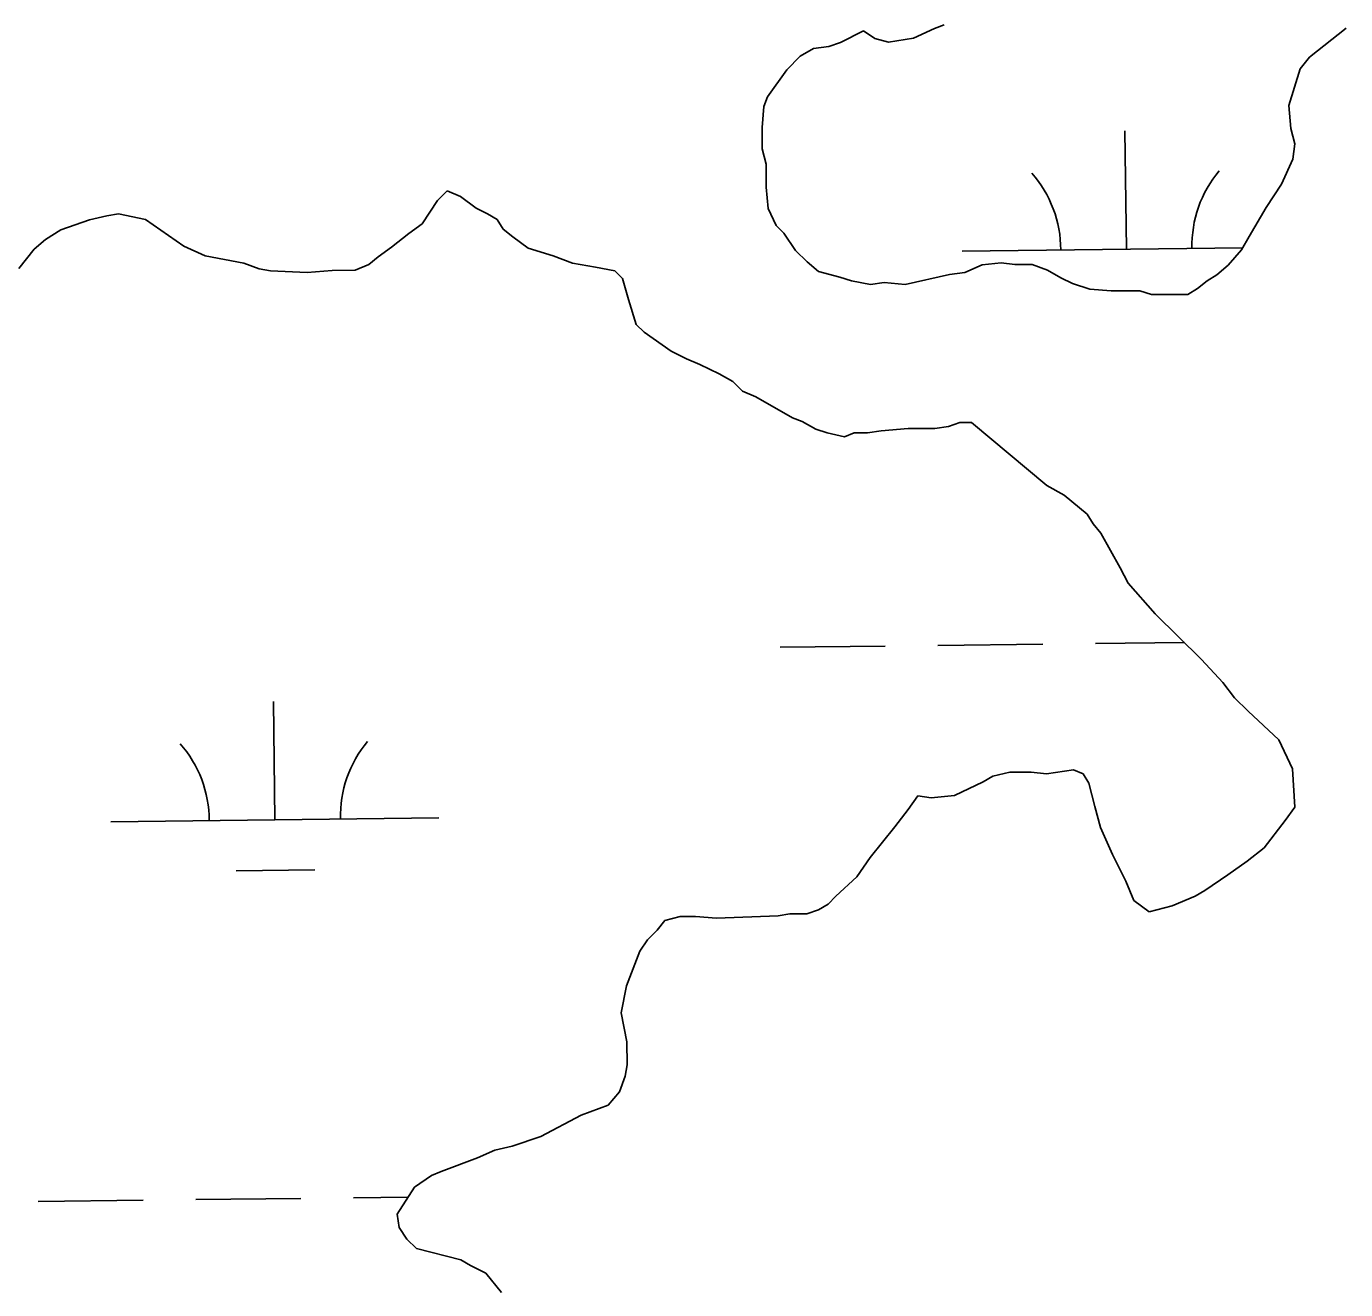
# Model space of a CAD drawing. Extents: x 3683613 to 3738215, y 469626 to 495384.
# Drawn here: x 3718855.1 to 3719257, y 477275.5 to 477660.4 of the extents above; entities that cross this region are included whole.
import ezdxf

# ---------------------------------------------------------------- set-up
doc = ezdxf.new("R2010")
doc.units = 0
doc.layers.add('V-TOPO-SHOR', color=7, linetype='Continuous')
doc.layers.add('V-WETL-SWMP', color=7, linetype='Continuous')

msp = doc.modelspace()

# ---------------------------------------------------------------- linework, layer by layer
at = {"layer": 'V-TOPO-SHOR'}
for p, q in [((3719103.07, 477655.48), (3719110.08, 477659.04)), ((3719110.08, 477659.04), (3719113.6, 477656.71)), ((3719125.32, 477656.78), (3719131.75, 477659.75)), ((3719131.75, 477659.75), (3719134.67, 477660.93)), ((3719257.11, 477659.88), (3719246.03, 477651.03)), ((3719090.79, 477651.31), (3719094.88, 477653.68)), ((3719094.88, 477653.68), (3719099.56, 477654.29)), ((3719099.56, 477654.29), (3719103.07, 477655.48)), ((3719113.6, 477656.71), (3719117.71, 477655.56)), ((3719117.71, 477655.56), (3719125.32, 477656.78)), ((3719086.71, 477647.18), (3719090.79, 477651.31)), ((3719246.03, 477651.03), (3719243.12, 477647.5)), ((3719080.9, 477638.95), (3719086.71, 477647.18)), ((3719243.12, 477647.5), (3719239.67, 477636.35)), ((3719079.75, 477636.01), (3719080.9, 477638.95)), ((3719079.2, 477629.57), (3719079.75, 477636.01)), ((3719239.67, 477636.35), (3719240.3, 477629.32)), ((3719079.23, 477623.12), (3719079.2, 477629.57)), ((3719240.3, 477629.32), (3719241.49, 477624.64)), ((3719080.43, 477618.44), (3719079.23, 477623.12)), ((3719241.49, 477624.64), (3719240.94, 477619.95)), ((3719080.47, 477611.41), (3719080.43, 477618.44)), ((3719240.94, 477619.95), (3719237.46, 477612.32)), ((3718980.32, 477607.32), (3718983.24, 477610.27)), ((3718983.24, 477610.27), (3718987.35, 477608.54)), ((3719081.1, 477604.97), (3719080.47, 477611.41)), ((3719237.46, 477612.32), (3719232.82, 477605.26)), ((3718975.68, 477600.27), (3718980.32, 477607.32)), ((3718987.35, 477608.54), (3718992.05, 477605.05)), ((3718992.05, 477605.05), (3718995.58, 477603.31)), ((3719083.47, 477599.72), (3719081.1, 477604.97)), ((3719232.82, 477605.26), (3719227.6, 477596.44)), ((3718865.56, 477598.46), (3718874.33, 477601.44)), ((3718874.33, 477601.44), (3718879.59, 477602.64)), ((3718879.59, 477602.64), (3718883.1, 477603.25)), ((3718883.1, 477603.25), (3718891.32, 477601.54)), ((3718891.32, 477601.54), (3718903.08, 477593.41)), ((3718995.58, 477603.31), (3718998.52, 477601.57)), ((3718998.52, 477601.57), (3719000.29, 477598.65)), ((3718860.89, 477595.51), (3718865.56, 477598.46)), ((3718966.35, 477593.18), (3718971.6, 477597.31)), ((3718971.6, 477597.31), (3718975.68, 477600.27)), ((3719000.29, 477598.65), (3719003.23, 477596.33)), ((3719085.83, 477597.39), (3719083.47, 477599.72)), ((3719089.37, 477592.13), (3719085.83, 477597.39)), ((3718857.39, 477592.56), (3718860.89, 477595.51)), ((3718903.08, 477593.41), (3718909.54, 477590.51)), ((3718962.26, 477590.23), (3718966.35, 477593.18)), ((3719003.23, 477596.33), (3719007.94, 477592.84)), ((3719007.94, 477592.84), (3719015.57, 477590.54)), ((3719227.6, 477596.44), (3719225.28, 477592.33)), ((3718852.74, 477586.67), (3718857.39, 477592.56)), ((3718909.54, 477590.51), (3718921.27, 477588.24)), ((3718959.35, 477587.87), (3718962.26, 477590.23)), ((3719015.57, 477590.54), (3719021.44, 477588.23)), ((3719092.91, 477588.64), (3719089.37, 477592.13)), ((3719225.28, 477592.33), (3719221.2, 477587.62)), ((3718921.27, 477588.24), (3718925.96, 477586.51)), ((3718925.96, 477586.51), (3718929.48, 477585.94)), ((3718929.48, 477585.94), (3718940.62, 477585.42)), ((3718940.62, 477585.42), (3718948.23, 477586.05)), ((3718948.23, 477586.05), (3718955.26, 477586.09)), ((3718955.26, 477586.09), (3718959.35, 477587.87)), ((3719021.44, 477588.23), (3719028.48, 477587.1)), ((3719028.48, 477587.1), (3719034.34, 477585.96)), ((3719034.34, 477585.96), (3719036.7, 477583.63)), ((3719096.44, 477585.73), (3719092.91, 477588.64)), ((3719102.89, 477584.01), (3719096.44, 477585.73)), ((3719136.28, 477584.79), (3719122.82, 477581.78)), ((3719140.96, 477585.4), (3719136.28, 477584.79)), ((3719146.22, 477587.78), (3719140.96, 477585.4)), ((3719152.07, 477588.39), (3719146.22, 477587.78)), ((3719156.18, 477587.83), (3719152.07, 477588.39)), ((3719161.45, 477587.86), (3719156.18, 477587.83)), ((3719166.15, 477586.13), (3719161.45, 477587.86)), ((3719170.26, 477583.81), (3719166.15, 477586.13)), ((3719221.2, 477587.62), (3719217.71, 477584.67)), ((3719036.7, 477583.63), (3719038.49, 477577.2)), ((3719106.41, 477582.86), (3719102.89, 477584.01)), ((3719112.28, 477581.72), (3719106.41, 477582.86)), ((3719116.38, 477582.33), (3719112.28, 477581.72)), ((3719122.82, 477581.78), (3719116.38, 477582.33)), ((3719173.79, 477582.08), (3719170.26, 477583.81)), ((3719179.07, 477580.35), (3719173.79, 477582.08)), ((3719214.79, 477582.9), (3719211.87, 477580.54)), ((3719217.71, 477584.67), (3719214.79, 477582.9)), ((3719038.49, 477577.2), (3719040.88, 477569.59)), ((3719185.51, 477579.8), (3719179.07, 477580.35)), ((3719194.3, 477579.85), (3719185.51, 477579.8)), ((3719197.82, 477578.7), (3719194.3, 477579.85)), ((3719208.95, 477578.76), (3719197.82, 477578.7)), ((3719211.87, 477580.54), (3719208.95, 477578.76)), ((3719040.88, 477569.59), (3719043.24, 477567.27)), ((3719043.24, 477567.27), (3719051.47, 477561.45)), ((3719051.47, 477561.45), (3719056.17, 477559.14)), ((3719056.17, 477559.14), (3719060.28, 477557.4)), ((3719060.28, 477557.4), (3719066.16, 477554.51)), ((3719066.16, 477554.51), (3719070.27, 477552.19)), ((3719070.27, 477552.19), (3719073.22, 477549.28)), ((3719073.22, 477549.28), (3719077.33, 477547.54)), ((3719077.33, 477547.54), (3719088.49, 477541.16)), ((3719088.49, 477541.16), (3719091.43, 477540.01)), ((3719091.43, 477540.01), (3719095.54, 477537.69)), ((3719095.54, 477537.69), (3719099.06, 477536.54)), ((3719099.06, 477536.54), (3719104.34, 477535.4)), ((3719104.34, 477535.4), (3719107.27, 477536.59)), ((3719107.27, 477536.59), (3719111.37, 477536.61)), ((3719111.37, 477536.61), (3719115.46, 477537.22)), ((3719115.46, 477537.22), (3719123.66, 477537.85)), ((3719123.66, 477537.85), (3719131.86, 477537.9)), ((3719131.86, 477537.9), (3719135.96, 477538.51)), ((3719135.96, 477538.51), (3719139.47, 477539.7)), ((3719139.47, 477539.7), (3719142.98, 477539.72)), ((3719142.98, 477539.72), (3719165.94, 477520.52)), ((3719165.94, 477520.52), (3719171.23, 477517.62)), ((3719171.23, 477517.62), (3719178.29, 477511.8)), ((3719178.29, 477511.8), (3719180.06, 477508.89)), ((3719180.06, 477508.89), (3719182.42, 477505.97)), ((3719182.42, 477505.97), (3719188.34, 477495.46)), ((3719188.34, 477495.46), (3719190.71, 477490.79)), ((3719190.71, 477490.79), (3719198.97, 477481.46)), ((3719198.97, 477481.46), (3719213.11, 477467.48)), ((3719213.11, 477467.48), (3719219.59, 477460.49)), ((3719219.59, 477460.49), (3719223.13, 477455.83)), ((3719223.13, 477455.83), (3719227.26, 477451.75)), ((3719227.26, 477451.75), (3719236.68, 477443.02)), ((3719236.68, 477443.02), (3719240.83, 477434.25)), ((3719154.73, 477433.17), (3719149.46, 477431.97)), ((3719161.17, 477433.21), (3719154.73, 477433.17)), ((3719165.86, 477432.65), (3719161.17, 477433.21)), ((3719174.05, 477433.87), (3719165.86, 477432.65)), ((3719176.99, 477432.71), (3719174.05, 477433.87)), ((3719178.76, 477429.8), (3719176.99, 477432.71)), ((3719240.83, 477434.25), (3719241.49, 477422.54)), ((3719146.54, 477430.2), (3719137.78, 477426.04)), ((3719149.46, 477431.97), (3719146.54, 477430.2)), ((3719180.56, 477422.78), (3719178.76, 477429.8)), ((3719126.65, 477425.98), (3719123.74, 477421.86)), ((3719130.75, 477425.42), (3719126.65, 477425.98)), ((3719137.78, 477426.04), (3719130.75, 477425.42)), ((3719123.74, 477421.86), (3719119.67, 477416.57)), ((3719182.35, 477416.34), (3719180.56, 477422.78)), ((3719241.49, 477422.54), (3719238.58, 477418.42)), ((3719119.67, 477416.57), (3719112.11, 477407.15)), ((3719185.92, 477408.16), (3719182.35, 477416.34)), ((3719238.58, 477418.42), (3719232.18, 477410.19)), ((3719190.06, 477399.98), (3719185.92, 477408.16)), ((3719232.18, 477410.19), (3719226.94, 477406.05)), ((3719112.11, 477407.15), (3719108.04, 477401.27)), ((3719226.94, 477406.05), (3719221.1, 477401.92)), ((3719108.04, 477401.27), (3719101.63, 477395.37)), ((3719192.44, 477394.14), (3719190.06, 477399.98)), ((3719221.1, 477401.92), (3719214.1, 477397.19)), ((3719214.1, 477397.19), (3719211.18, 477395.42)), ((3719099.3, 477393.02), (3719096.39, 477391.24)), ((3719101.63, 477395.37), (3719099.3, 477393.02)), ((3719197.15, 477390.65), (3719192.44, 477394.14)), ((3719204.17, 477392.45), (3719197.15, 477390.65)), ((3719211.18, 477395.42), (3719204.17, 477392.45)), ((3719049.54, 477388.05), (3719047.21, 477385.1)), ((3719054.22, 477389.24), (3719049.54, 477388.05)), ((3719058.91, 477389.27), (3719054.22, 477389.24)), ((3719065.35, 477388.72), (3719058.91, 477389.27)), ((3719084.09, 477389.42), (3719065.35, 477388.72)), ((3719087.61, 477390.02), (3719084.09, 477389.42)), ((3719092.88, 477390.05), (3719087.61, 477390.02)), ((3719096.39, 477391.24), (3719092.88, 477390.05)), ((3719047.21, 477385.1), (3719044.3, 477382.16)), ((3719044.3, 477382.16), (3719041.98, 477378.63)), ((3719041.98, 477378.63), (3719037.94, 477368.06)), ((3719037.94, 477368.06), (3719036.23, 477359.85)), ((3719036.23, 477359.85), (3719038.04, 477351.07)), ((3719038.04, 477351.07), (3719038.08, 477344.04)), ((3719038.08, 477344.04), (3719037.51, 477340.53)), ((3719037.51, 477340.53), (3719035.78, 477335.83)), ((3719035.78, 477335.83), (3719032.29, 477331.71)), ((3719032.29, 477331.71), (3719024.11, 477328.73)), ((3719024.11, 477328.73), (3719011.84, 477322.22)), ((3719011.84, 477322.22), (3719003.07, 477319.24)), ((3718992.55, 477315.66), (3718981.44, 477311.5)), ((3718997.81, 477318.04), (3718992.55, 477315.66)), ((3719003.07, 477319.24), (3718997.81, 477318.04)), ((3718981.44, 477311.5), (3718978.52, 477310.31)), ((3718978.52, 477310.31), (3718973.27, 477306.77)), ((3718973.27, 477306.77), (3718968.04, 477298.53)), ((3718968.04, 477298.53), (3718968.65, 477294.44)), ((3718968.65, 477294.44), (3718971.01, 477290.94)), ((3718971.01, 477290.94), (3718973.96, 477288.02)), ((3718973.96, 477288.02), (3718987.45, 477284.59)), ((3718987.45, 477284.59), (3718990.39, 477282.85)), ((3718990.39, 477282.85), (3718995.09, 477280.53)), ((3718995.09, 477280.53), (3718999.81, 477274.7))]:
    msp.add_line(p, q, dxfattribs=at)
at = {"layer": 'V-WETL-SWMP'}
for p, q in [((3719103.07, 477655.48), (3719110.08, 477659.04)), ((3719110.08, 477659.04), (3719113.6, 477656.71)), ((3719125.32, 477656.78), (3719131.75, 477659.75)), ((3719131.75, 477659.75), (3719134.67, 477660.93)), ((3719257.11, 477659.88), (3719246.03, 477651.03)), ((3719090.79, 477651.31), (3719094.88, 477653.68)), ((3719094.88, 477653.68), (3719099.56, 477654.29)), ((3719099.56, 477654.29), (3719103.07, 477655.48)), ((3719113.6, 477656.71), (3719117.71, 477655.56)), ((3719117.71, 477655.56), (3719125.32, 477656.78)), ((3719086.71, 477647.18), (3719090.79, 477651.31)), ((3719246.03, 477651.03), (3719243.12, 477647.5)), ((3719080.9, 477638.95), (3719086.71, 477647.18)), ((3719243.12, 477647.5), (3719239.67, 477636.35)), ((3719079.75, 477636.01), (3719080.9, 477638.95)), ((3719079.2, 477629.57), (3719079.75, 477636.01)), ((3719239.67, 477636.35), (3719240.3, 477629.32)), ((3719079.23, 477623.12), (3719079.2, 477629.57)), ((3719240.3, 477629.32), (3719241.49, 477624.64)), ((3719190.18, 477592.54), (3719189.76, 477628.54)), ((3719080.43, 477618.44), (3719079.23, 477623.12)), ((3719241.49, 477624.64), (3719240.94, 477619.95)), ((3719080.47, 477611.41), (3719080.43, 477618.44)), ((3719240.94, 477619.95), (3719237.46, 477612.32)), ((3718980.32, 477607.32), (3718983.24, 477610.27)), ((3718983.24, 477610.27), (3718987.35, 477608.54)), ((3719081.1, 477604.97), (3719080.47, 477611.41)), ((3719237.46, 477612.32), (3719232.82, 477605.26)), ((3718975.68, 477600.27), (3718980.32, 477607.32)), ((3718987.35, 477608.54), (3718992.05, 477605.05)), ((3718992.05, 477605.05), (3718995.58, 477603.31)), ((3719083.47, 477599.72), (3719081.1, 477604.97)), ((3719232.82, 477605.26), (3719227.6, 477596.44)), ((3718865.56, 477598.46), (3718874.33, 477601.44)), ((3718874.33, 477601.44), (3718879.59, 477602.64)), ((3718879.59, 477602.64), (3718883.1, 477603.25)), ((3718883.1, 477603.25), (3718891.32, 477601.54)), ((3718891.32, 477601.54), (3718903.08, 477593.41)), ((3718995.58, 477603.31), (3718998.52, 477601.57)), ((3718998.52, 477601.57), (3719000.29, 477598.65)), ((3718860.89, 477595.51), (3718865.56, 477598.46)), ((3718966.35, 477593.18), (3718971.6, 477597.31)), ((3718971.6, 477597.31), (3718975.68, 477600.27)), ((3719000.29, 477598.65), (3719003.23, 477596.33)), ((3719085.83, 477597.39), (3719083.47, 477599.72)), ((3719089.37, 477592.13), (3719085.83, 477597.39)), ((3718857.39, 477592.56), (3718860.89, 477595.51)), ((3718903.08, 477593.41), (3718909.54, 477590.51)), ((3718962.26, 477590.23), (3718966.35, 477593.18)), ((3719003.23, 477596.33), (3719007.94, 477592.84)), ((3719007.94, 477592.84), (3719015.57, 477590.54)), ((3719140.19, 477591.96), (3719225.63, 477592.95)), ((3719227.6, 477596.44), (3719225.28, 477592.33)), ((3718852.74, 477586.67), (3718857.39, 477592.56)), ((3718909.54, 477590.51), (3718921.27, 477588.24)), ((3718959.35, 477587.87), (3718962.26, 477590.23)), ((3719015.57, 477590.54), (3719021.44, 477588.23)), ((3719092.91, 477588.64), (3719089.37, 477592.13)), ((3719225.28, 477592.33), (3719221.2, 477587.62)), ((3718921.27, 477588.24), (3718925.96, 477586.51)), ((3718925.96, 477586.51), (3718929.48, 477585.94)), ((3718929.48, 477585.94), (3718940.62, 477585.42)), ((3718940.62, 477585.42), (3718948.23, 477586.05)), ((3718948.23, 477586.05), (3718955.26, 477586.09)), ((3718955.26, 477586.09), (3718959.35, 477587.87)), ((3719021.44, 477588.23), (3719028.48, 477587.1)), ((3719028.48, 477587.1), (3719034.34, 477585.96)), ((3719034.34, 477585.96), (3719036.7, 477583.63)), ((3719096.44, 477585.73), (3719092.91, 477588.64)), ((3719102.89, 477584.01), (3719096.44, 477585.73)), ((3719136.28, 477584.79), (3719122.82, 477581.78)), ((3719140.96, 477585.4), (3719136.28, 477584.79)), ((3719146.22, 477587.78), (3719140.96, 477585.4)), ((3719152.07, 477588.39), (3719146.22, 477587.78)), ((3719156.18, 477587.83), (3719152.07, 477588.39)), ((3719161.45, 477587.86), (3719156.18, 477587.83)), ((3719166.15, 477586.13), (3719161.45, 477587.86)), ((3719170.26, 477583.81), (3719166.15, 477586.13)), ((3719221.2, 477587.62), (3719217.71, 477584.67)), ((3719036.7, 477583.63), (3719038.49, 477577.2)), ((3719106.41, 477582.86), (3719102.89, 477584.01)), ((3719112.28, 477581.72), (3719106.41, 477582.86)), ((3719116.38, 477582.33), (3719112.28, 477581.72)), ((3719122.82, 477581.78), (3719116.38, 477582.33)), ((3719173.79, 477582.08), (3719170.26, 477583.81)), ((3719179.07, 477580.35), (3719173.79, 477582.08)), ((3719214.79, 477582.9), (3719211.87, 477580.54)), ((3719217.71, 477584.67), (3719214.79, 477582.9)), ((3719038.49, 477577.2), (3719040.88, 477569.59)), ((3719185.51, 477579.8), (3719179.07, 477580.35)), ((3719194.3, 477579.85), (3719185.51, 477579.8)), ((3719197.82, 477578.7), (3719194.3, 477579.85)), ((3719208.95, 477578.76), (3719197.82, 477578.7)), ((3719211.87, 477580.54), (3719208.95, 477578.76)), ((3719040.88, 477569.59), (3719043.24, 477567.27)), ((3719043.24, 477567.27), (3719051.47, 477561.45)), ((3719051.47, 477561.45), (3719056.17, 477559.14)), ((3719056.17, 477559.14), (3719060.28, 477557.4)), ((3719060.28, 477557.4), (3719066.16, 477554.51)), ((3719066.16, 477554.51), (3719070.27, 477552.19)), ((3719070.27, 477552.19), (3719073.22, 477549.28)), ((3719073.22, 477549.28), (3719077.33, 477547.54)), ((3719077.33, 477547.54), (3719088.49, 477541.16)), ((3719088.49, 477541.16), (3719091.43, 477540.01)), ((3719091.43, 477540.01), (3719095.54, 477537.69)), ((3719095.54, 477537.69), (3719099.06, 477536.54)), ((3719099.06, 477536.54), (3719104.34, 477535.4)), ((3719104.34, 477535.4), (3719107.27, 477536.59)), ((3719107.27, 477536.59), (3719111.37, 477536.61)), ((3719111.37, 477536.61), (3719115.46, 477537.22)), ((3719115.46, 477537.22), (3719123.66, 477537.85)), ((3719123.66, 477537.85), (3719131.86, 477537.9)), ((3719131.86, 477537.9), (3719135.96, 477538.51)), ((3719135.96, 477538.51), (3719139.47, 477539.7)), ((3719139.47, 477539.7), (3719142.98, 477539.72)), ((3719142.98, 477539.72), (3719165.94, 477520.52)), ((3719165.94, 477520.52), (3719171.23, 477517.62)), ((3719171.23, 477517.62), (3719178.29, 477511.8)), ((3719178.29, 477511.8), (3719180.06, 477508.89)), ((3719180.06, 477508.89), (3719182.42, 477505.97)), ((3719182.42, 477505.97), (3719188.34, 477495.46)), ((3719188.34, 477495.46), (3719190.71, 477490.79)), ((3719190.71, 477490.79), (3719198.97, 477481.46)), ((3719198.97, 477481.46), (3719213.11, 477467.48)), ((3719180.74, 477472.35), (3719207.87, 477472.67)), ((3719084.74, 477471.23), (3719116.74, 477471.61)), ((3719132.74, 477471.79), (3719164.74, 477472.16)), ((3719213.11, 477467.48), (3719219.59, 477460.49)), ((3719219.59, 477460.49), (3719223.13, 477455.83)), ((3718930.75, 477418.7), (3718930.33, 477454.69)), ((3719223.13, 477455.83), (3719227.26, 477451.75)), ((3719227.26, 477451.75), (3719236.68, 477443.02)), ((3719236.68, 477443.02), (3719240.83, 477434.25)), ((3719154.73, 477433.17), (3719149.46, 477431.97)), ((3719161.17, 477433.21), (3719154.73, 477433.17)), ((3719165.86, 477432.65), (3719161.17, 477433.21)), ((3719174.05, 477433.87), (3719165.86, 477432.65)), ((3719176.99, 477432.71), (3719174.05, 477433.87)), ((3719178.76, 477429.8), (3719176.99, 477432.71)), ((3719240.83, 477434.25), (3719241.49, 477422.54)), ((3719146.54, 477430.2), (3719137.78, 477426.04)), ((3719149.46, 477431.97), (3719146.54, 477430.2)), ((3719180.56, 477422.78), (3719178.76, 477429.8)), ((3719126.65, 477425.98), (3719123.74, 477421.86)), ((3719130.75, 477425.42), (3719126.65, 477425.98)), ((3719137.78, 477426.04), (3719130.75, 477425.42)), ((3719123.74, 477421.86), (3719119.67, 477416.57)), ((3719182.35, 477416.34), (3719180.56, 477422.78)), ((3719241.49, 477422.54), (3719238.58, 477418.42)), ((3718880.75, 477418.11), (3718980.75, 477419.28)), ((3719119.67, 477416.57), (3719112.11, 477407.15)), ((3719185.92, 477408.16), (3719182.35, 477416.34)), ((3719238.58, 477418.42), (3719232.18, 477410.19)), ((3719190.06, 477399.98), (3719185.92, 477408.16)), ((3719232.18, 477410.19), (3719226.94, 477406.05)), ((3719112.11, 477407.15), (3719108.04, 477401.27)), ((3719226.94, 477406.05), (3719221.1, 477401.92)), ((3718918.93, 477403.13), (3718942.93, 477403.41)), ((3719108.04, 477401.27), (3719101.63, 477395.37)), ((3719192.44, 477394.14), (3719190.06, 477399.98)), ((3719221.1, 477401.92), (3719214.1, 477397.19)), ((3719214.1, 477397.19), (3719211.18, 477395.42)), ((3719099.3, 477393.02), (3719096.39, 477391.24)), ((3719101.63, 477395.37), (3719099.3, 477393.02)), ((3719197.15, 477390.65), (3719192.44, 477394.14)), ((3719204.17, 477392.45), (3719197.15, 477390.65)), ((3719211.18, 477395.42), (3719204.17, 477392.45)), ((3719049.54, 477388.05), (3719047.21, 477385.1)), ((3719054.22, 477389.24), (3719049.54, 477388.05)), ((3719058.91, 477389.27), (3719054.22, 477389.24)), ((3719065.35, 477388.72), (3719058.91, 477389.27)), ((3719084.09, 477389.42), (3719065.35, 477388.72)), ((3719087.61, 477390.02), (3719084.09, 477389.42)), ((3719092.88, 477390.05), (3719087.61, 477390.02)), ((3719096.39, 477391.24), (3719092.88, 477390.05)), ((3719047.21, 477385.1), (3719044.3, 477382.16)), ((3719044.3, 477382.16), (3719041.98, 477378.63)), ((3719041.98, 477378.63), (3719037.94, 477368.06)), ((3719037.94, 477368.06), (3719036.23, 477359.85)), ((3719036.23, 477359.85), (3719038.04, 477351.07)), ((3719038.04, 477351.07), (3719038.08, 477344.04)), ((3719038.08, 477344.04), (3719037.51, 477340.53)), ((3719037.51, 477340.53), (3719035.78, 477335.83)), ((3719035.78, 477335.83), (3719032.29, 477331.71)), ((3719032.29, 477331.71), (3719024.11, 477328.73)), ((3719024.11, 477328.73), (3719011.84, 477322.22)), ((3719011.84, 477322.22), (3719003.07, 477319.24)), ((3718992.55, 477315.66), (3718981.44, 477311.5)), ((3718997.81, 477318.04), (3718992.55, 477315.66)), ((3719003.07, 477319.24), (3718997.81, 477318.04)), ((3718981.44, 477311.5), (3718978.52, 477310.31)), ((3718978.52, 477310.31), (3718973.27, 477306.77)), ((3718954.68, 477303.53), (3718971.34, 477303.73)), ((3718973.27, 477306.77), (3718968.04, 477298.53)), ((3718858.69, 477302.42), (3718890.69, 477302.79)), ((3718906.69, 477302.98), (3718938.69, 477303.35)), ((3718968.04, 477298.53), (3718968.65, 477294.44)), ((3718968.65, 477294.44), (3718971.01, 477290.94)), ((3718971.01, 477290.94), (3718973.96, 477288.02)), ((3718973.96, 477288.02), (3718987.45, 477284.59)), ((3718987.45, 477284.59), (3718990.39, 477282.85)), ((3718990.39, 477282.85), (3718995.09, 477280.53)), ((3718995.09, 477280.53), (3718999.81, 477274.7))]:
    msp.add_line(p, q, dxfattribs=at)
for centre, start, end in [((3719134.94, 477592.37), 359.8949, 41.4385), ((3719245.42, 477593.66), 139.8949, 181.4385), ((3718875.51, 477418.53), 359.8949, 41.4385), ((3718985.99, 477419.81), 139.8949, 181.4385)]:
    msp.add_arc(centre, 35.25, start, end, dxfattribs=at)

doc.saveas('drawing.dxf')
